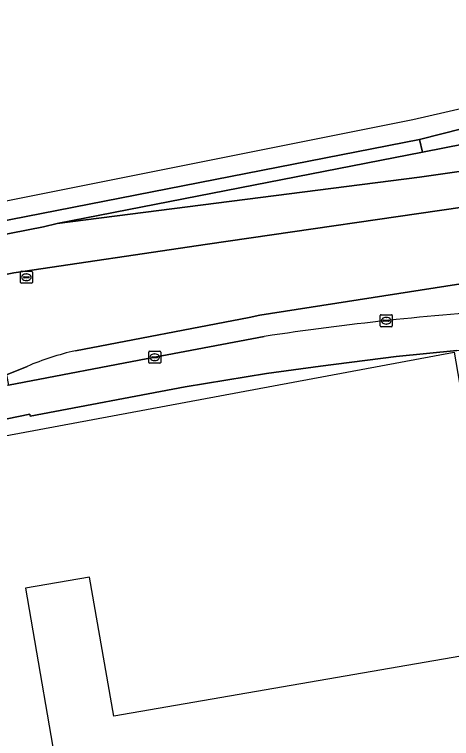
# Model space of a CAD drawing. Extents: x 160377 to 161131, y 383938 to 384853.
# Drawn here: x 160757.4 to 160794, y 384786.4 to 384846.9 of the extents above; entities that cross this region are included whole.
import ezdxf

# ---------------------------------------------------------------- set-up
doc = ezdxf.new("R2010")
doc.units = 0
for name, color, linetype in [('IMGEO_Erf', 7, 'Continuous'), ('IMGEO_Fietspad_open', 7, 'Continuous'), ('IMGEO_Kolk', 7, 'Continuous'), ('IMGEO_Pand_vergunning_verleend', 7, 'Continuous'), ('IMGEO_Rijbaan_regionaal_gesloten', 7, 'Continuous'), ('IMGEO_Rioolput', 7, 'Continuous'), ('IMGEO_Verkeerseiland_open', 7, 'Continuous'), ('IMGEO_Voetpad_open', 7, 'Continuous')]:
    doc.layers.add(name, color=color, linetype=linetype)

msp = doc.modelspace()

# ---------------------------------------------------------------- linework, layer by layer
at = {"layer": 'IMGEO_Erf'}
msp.add_lwpolyline([(160794.404, 384818.834), (160789.334, 384818.35), (160783.018, 384817.545), (160778.482, 384816.934), (160771.714, 384815.811), (160758.766, 384813.349), (160758.73, 384813.523), (160752.223, 384812.191)], dxfattribs=at)
at = {"layer": 'IMGEO_Fietspad_open'}
for points in [[(160805.762, 384826.042), (160797.771, 384824.884), (160777.95, 384821.792), (160777.034, 384821.609), (160762.531, 384818.83)], [(160758.499, 384817.52), (160756.782, 384816.801), (160756.944, 384815.951), (160769.154, 384818.282), (160778.309, 384820.023)]]:
    msp.add_lwpolyline(points, dxfattribs=at)
for centre, radius, start, end in [((160815.809, 384568.74), 254.066, 93.77681, 98.48791), ((160768.258, 384794.342), 25.149, 103.164, 112.83404)]:
    msp.add_arc(centre, radius, start, end, dxfattribs=at)
at = {"layer": 'IMGEO_Kolk'}
for p, q in [((160788.001, 384820.907), (160788.001, 384821.759)), ((160788.076, 384821.833), (160788.928, 384821.833)), ((160789.002, 384821.759), (160789.002, 384820.907)), ((160788.26, 384821.327), (160788.26, 384821.339)), ((160788.698, 384821.29), (160788.3, 384821.29)), ((160788.303, 384821.376), (160788.701, 384821.376)), ((160788.489, 384821.613), (160788.514, 384821.613)), ((160788.744, 384821.339), (160788.744, 384821.327)), ((160788.928, 384820.833), (160788.076, 384820.833)), ((160788.512, 384821.053), (160788.487, 384821.053)), ((160768.654, 384817.855), (160768.654, 384818.707)), ((160768.729, 384818.781), (160769.581, 384818.781)), ((160769.655, 384818.707), (160769.655, 384817.855)), ((160768.913, 384818.275), (160768.913, 384818.287)), ((160769.351, 384818.238), (160768.953, 384818.238)), ((160768.956, 384818.324), (160769.354, 384818.324)), ((160769.142, 384818.561), (160769.167, 384818.561)), ((160769.397, 384818.287), (160769.397, 384818.275)), ((160769.581, 384817.781), (160768.729, 384817.781)), ((160769.165, 384818.001), (160769.14, 384818.001))]:
    msp.add_line(p, q, dxfattribs=at)
for points in [[(160788.001, 384820.907), (160788.001, 384821.759)], [(160788.076, 384821.833), (160788.928, 384821.833)], [(160789.002, 384821.759), (160789.002, 384820.907)], [(160788.928, 384820.833), (160788.076, 384820.833)], [(160768.654, 384817.855), (160768.654, 384818.707)], [(160768.729, 384818.781), (160769.581, 384818.781)], [(160769.655, 384818.707), (160769.655, 384817.855)], [(160769.581, 384817.781), (160768.729, 384817.781)]]:
    msp.add_lwpolyline(points, dxfattribs=at)
for centre, radius, start, end in [((160788.078, 384821.757), 0.0765, 91.55205, 178.44795), ((160788.078, 384821.757), 0.0765, 91.55205, 178.44795), ((160788.926, 384821.757), 0.0765, 1.55205, 88.44795), ((160788.926, 384821.757), 0.0765, 1.55205, 88.44795), ((160788.3, 384821.336), 0.0403, 85.87752, 175.75265), ((160788.297, 384821.326), 0.0366, 178.93798, 274.71019), ((160788.701, 384821.333), 0.043, 264.86636, 352.45326), ((160788.705, 384821.338), 0.0386, 1.73085, 96.63898), ((160788.078, 384820.909), 0.0765, 181.55205, 268.44795), ((160788.078, 384820.909), 0.0765, 181.55205, 268.44795), ((160788.926, 384820.909), 0.0765, 271.55205, 358.44795), ((160788.926, 384820.909), 0.0765, 271.55205, 358.44795), ((160768.731, 384818.705), 0.0765, 91.55205, 178.44795), ((160768.731, 384818.705), 0.0765, 91.55205, 178.44795), ((160769.579, 384818.705), 0.0765, 1.55205, 88.44795), ((160769.579, 384818.705), 0.0765, 1.55205, 88.44795), ((160768.953, 384818.284), 0.0403, 85.87752, 175.75265), ((160768.95, 384818.274), 0.0366, 178.93798, 274.71019), ((160769.354, 384818.281), 0.043, 264.86636, 352.45326), ((160769.358, 384818.286), 0.0386, 1.73085, 96.63898), ((160768.731, 384817.857), 0.0765, 181.55205, 268.44795), ((160768.731, 384817.857), 0.0765, 181.55205, 268.44795), ((160769.579, 384817.857), 0.0765, 271.55205, 358.44795), ((160769.579, 384817.857), 0.0765, 271.55205, 358.44795)]:
    msp.add_arc(centre, radius, start, end, dxfattribs=at)
for centre, major_axis, ratio, start_param, end_param in [((160788.488, 384821.333), (-0.387, 0.002), 0.722429, 4.712389, 7.853982), ((160788.513, 384821.333), (-0.39, 0.002), 0.717154, 1.570796, 4.712389), ((160769.141, 384818.281), (-0.387, 0.002), 0.722429, 4.712389, 7.853982), ((160769.166, 384818.281), (-0.39, 0.002), 0.717154, 1.570796, 4.712389)]:
    msp.add_ellipse(centre, major_axis=major_axis, ratio=ratio, start_param=start_param, end_param=end_param, dxfattribs=at)
at = {"layer": 'IMGEO_Pand_vergunning_verleend'}
msp.add_lwpolyline([(160746.024, 384809.749), (160794.169, 384818.694), (160798.443, 384793.971), (160765.73, 384788.315), (160763.723, 384799.922), (160758.36, 384798.995), (160761.409, 384781.359), (160763.121, 384781.655), (160764.242, 384775.168), (160752.685, 384773.17)], close=True, dxfattribs=at)
at = {"layer": 'IMGEO_Rijbaan_regionaal_gesloten'}
for points in [[(160821.599, 384844.146), (160829.468, 384845.895), (160829.618, 384845.927), (160829.254, 384846.905), (160806.499, 384841.714), (160790.719, 384838.114), (160734.589, 384826.879), (160672.527, 384814.457), (160614.171, 384806.098), (160545.148, 384802.929), (160536.931, 384801.145)], [(160620.019, 384800.647), (160623.941, 384800.965), (160636.271, 384802.448), (160652.633, 384805.11), (160663.941, 384807.107), (160687.886, 384811.633), (160723.538, 384818.688), (160757.394, 384825.337), (160773.567, 384827.732), (160796.581, 384831.06), (160808.154, 384832.524), (160820.659, 384834.653), (160832.812, 384837.187), (160831.861, 384840.102), (160818.009, 384837.306), (160805.372, 384835.31), (160791.27, 384833.313), (160761.012, 384829.451), (160759.855, 384829.172), (160673.267, 384812.223)], [(160666.233, 384811.987), (160791.269, 384836.471), (160798.406, 384838.282)], [(160833.826, 384834.082), (160832.812, 384837.187), (160820.659, 384834.653), (160808.154, 384832.524), (160796.581, 384831.06), (160773.567, 384827.732), (160757.394, 384825.337), (160723.538, 384818.688), (160687.886, 384811.633), (160663.941, 384807.107), (160652.633, 384805.11), (160636.271, 384802.448), (160623.941, 384800.965), (160620.019, 384800.647)], [(160777.95, 384821.792), (160797.771, 384824.884), (160805.762, 384826.042), (160808.996, 384826.543), (160810.363, 384826.78), (160826.262, 384829.619), (160834.76, 384831.221)], [(160762.531, 384818.83), (160777.034, 384821.609), (160777.95, 384821.792)], [(160754.132, 384820.304), (160756.782, 384816.801), (160758.499, 384817.52)]]:
    msp.add_lwpolyline(points, dxfattribs=at)
msp.add_lwpolyline([(160831.861, 384840.102), (160830.865, 384843.152), (160791.519, 384835.419), (160761.012, 384829.451), (160791.27, 384833.313), (160805.372, 384835.31), (160818.009, 384837.306)], close=True, dxfattribs=at)
msp.add_arc((160768.258, 384794.342), 25.149, 103.164, 112.83404, dxfattribs=at)
at = {"layer": 'IMGEO_Rioolput'}
for p, q in [((160757.941, 384824.536), (160757.941, 384825.388)), ((160758.016, 384825.462), (160758.868, 384825.462)), ((160758.942, 384825.388), (160758.942, 384824.536)), ((160758.2, 384824.956), (160758.2, 384824.968)), ((160758.638, 384824.919), (160758.24, 384824.919)), ((160758.243, 384825.005), (160758.641, 384825.005)), ((160758.429, 384825.242), (160758.454, 384825.242)), ((160758.684, 384824.968), (160758.684, 384824.956)), ((160758.868, 384824.462), (160758.016, 384824.462)), ((160758.452, 384824.682), (160758.427, 384824.682))]:
    msp.add_line(p, q, dxfattribs=at)
for points in [[(160757.941, 384824.536), (160757.941, 384825.388)], [(160758.016, 384825.462), (160758.868, 384825.462)], [(160758.942, 384825.388), (160758.942, 384824.536)], [(160758.868, 384824.462), (160758.016, 384824.462)]]:
    msp.add_lwpolyline(points, dxfattribs=at)
for centre, radius, start, end in [((160758.018, 384825.386), 0.0765, 91.55205, 178.44795), ((160758.018, 384825.386), 0.0765, 91.55205, 178.44795), ((160758.866, 384825.386), 0.0765, 1.55205, 88.44795), ((160758.866, 384825.386), 0.0765, 1.55205, 88.44795), ((160758.24, 384824.965), 0.0403, 85.87752, 175.75265), ((160758.237, 384824.955), 0.0366, 178.93798, 274.71019), ((160758.641, 384824.962), 0.043, 264.86636, 352.45326), ((160758.645, 384824.967), 0.0386, 1.73085, 96.63898), ((160758.018, 384824.538), 0.0765, 181.55205, 268.44795), ((160758.018, 384824.538), 0.0765, 181.55205, 268.44795), ((160758.866, 384824.538), 0.0765, 271.55205, 358.44795), ((160758.866, 384824.538), 0.0765, 271.55205, 358.44795)]:
    msp.add_arc(centre, radius, start, end, dxfattribs=at)
for centre, major_axis, ratio, start_param, end_param in [((160758.428, 384824.962), (-0.387, 0.002), 0.722429, 4.712389, 7.853982), ((160758.453, 384824.962), (-0.39, 0.002), 0.717154, 1.570796, 4.712389)]:
    msp.add_ellipse(centre, major_axis=major_axis, ratio=ratio, start_param=start_param, end_param=end_param, dxfattribs=at)
at = {"layer": 'IMGEO_Verkeerseiland_open'}
for points in [[(160798.406, 384838.282), (160791.269, 384836.471), (160791.519, 384835.419), (160830.865, 384843.152), (160830.082, 384845.569)], [(160673.267, 384812.223), (160759.855, 384829.172), (160761.012, 384829.451), (160791.519, 384835.419), (160791.269, 384836.471), (160666.233, 384811.987)]]:
    msp.add_lwpolyline(points, dxfattribs=at)
at = {"layer": 'IMGEO_Voetpad_open'}
for points in [[(160778.309, 384820.023), (160769.154, 384818.282), (160756.944, 384815.951), (160745.246, 384813.658)], [(160743.83, 384808.209), (160743.867, 384807.97), (160744.007, 384807.202), (160746.454, 384807.632), (160745.8, 384810.877), (160752.223, 384812.191), (160758.73, 384813.523), (160758.766, 384813.349), (160771.714, 384815.811), (160778.482, 384816.934), (160783.018, 384817.545), (160789.334, 384818.35), (160794.404, 384818.834), (160809.384, 384819.592), (160813.53, 384819.747), (160828.762, 384819.673), (160836.023, 384819.459), (160843.055, 384818.516), (160843.595, 384818.621), (160843.625, 384818.467)]]:
    msp.add_lwpolyline(points, dxfattribs=at)
msp.add_arc((160815.809, 384568.74), 254.066, 93.77681, 98.48791, dxfattribs=at)

doc.saveas('drawing.dxf')
